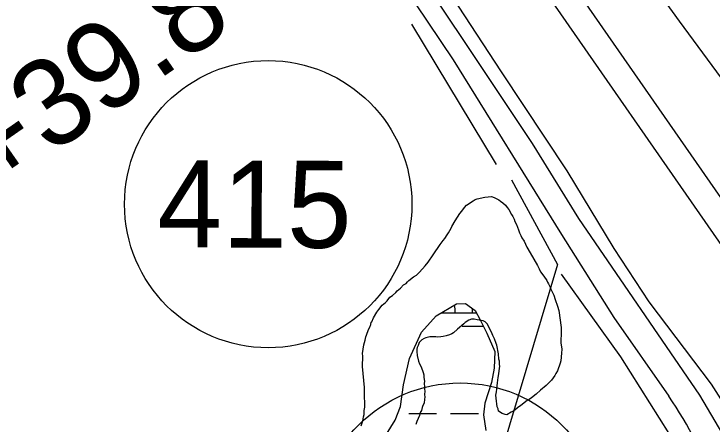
# Model space of a CAD drawing. Extents: x 3250478 to 3288318, y 788638 to 816472.
# Drawn here: x 3273208 to 3274010, y 794427 to 794898 of the extents above; entities that cross this region are included whole.
import ezdxf

# ---------------------------------------------------------------- set-up
doc = ezdxf.new("R2010")
doc.units = 0
for name, color, linetype in [('V-LEVE-TOET', 7, 'Continuous'), ('V-ROAD-CNTR', 7, 'Continuous'), ('V-ROAD-IDEN', 7, 'Continuous'), ('V-SITE-VEGE', 7, 'Continuous'), ('V-SURV-IDEN', 7, 'Continuous'), ('V-SURV-LINE', 7, 'Continuous'), ('V-TOPO-SHOR', 7, 'Continuous'), ('V-WETL-SWMP', 7, 'Continuous')]:
    doc.layers.add(name, color=color, linetype=linetype)

msp = doc.modelspace()

# ---------------------------------------------------------------- linework, layer by layer
at = {"layer": 'V-LEVE-TOET'}
for points in [[(3274078.47, 794745.7), (3273972.44, 794889.72), (3273891.8, 795001.34), (3273792.97, 795143.72), (3273712.57, 795262.58), (3273605.59, 795406.16), (3273517.97, 795526.19), (3273433.69, 795640.97), (3273390.38, 795698.51), (3273355.4, 795738.47), (3273315.82, 795773.43), (3273258.29, 795817.86), (3273190.17, 795860.3), (3273113.87, 795910.24), (3273047.57, 795951.21)], [(3272726.9, 795942.72), (3272818.43, 795842.45), (3272885.62, 795785.55), (3272948.69, 795746.08), (3273018.39, 795709.22), (3273149.35, 795634.58), (3273243.25, 795564.42), (3273298.89, 795504.84), (3273348.83, 795449.9), (3273422.24, 795346.47), (3273551.3, 795154.68), (3273668.85, 794982.92), (3273767.62, 794831.42), (3273843.04, 794717.86), (3273896.79, 794628.4), (3273936.94, 794567.45), (3274008.75, 794472.49), (3274037.48, 794427.35)]]:
    msp.add_lwpolyline(points, dxfattribs=at)
at = {"layer": 'V-ROAD-CNTR'}
msp.add_lwpolyline([(3273434.74, 795258.63), (3273712.45, 794845.29), (3273836.88, 794644.68), (3273896.92, 794549.38), (3273960.15, 794458.84)], dxfattribs=at)
msp.add_arc((3273541.56, 794175.17), 505.65, 20.39409, 34.1252, dxfattribs=at)
at = {"layer": 'V-ROAD-IDEN'}
for centre in [(3273499.95, 794679.5), (3273720.43, 794309.08), (3273720.43, 794309.08)]:
    msp.add_circle(centre, 165, dxfattribs=at)
at = {"layer": 'V-SITE-VEGE'}
for p, q in [((3273737.55, 794685.01), (3273739.95, 794685.72)), ((3273739.95, 794685.72), (3273748.73, 794687.42)), ((3273748.73, 794687.42), (3273756.29, 794688.37)), ((3273756.29, 794688.37), (3273759.42, 794687.08)), ((3273759.42, 794687.08), (3273764.89, 794684.52)), ((3273725.35, 794675.49), (3273727.82, 794678.18)), ((3273727.82, 794678.18), (3273730.65, 794680.08)), ((3273730.65, 794680.08), (3273733.5, 794682.36)), ((3273733.5, 794682.36), (3273735.52, 794683.49)), ((3273735.52, 794683.49), (3273737.55, 794685.01)), ((3273764.89, 794684.52), (3273766.82, 794682.88)), ((3273766.82, 794682.88), (3273769.54, 794681.2)), ((3273769.54, 794681.2), (3273772.62, 794678.33)), ((3273772.62, 794678.33), (3273774.51, 794675.49)), ((3273719.99, 794668.92), (3273722.45, 794671.62)), ((3273722.45, 794671.62), (3273725.35, 794675.49)), ((3273774.51, 794675.49), (3273776.42, 794673.45)), ((3273776.42, 794673.45), (3273779.41, 794667.8)), ((3273714.56, 794660.38), (3273719.99, 794668.92)), ((3273779.41, 794667.8), (3273780.92, 794665.38)), ((3273780.92, 794665.38), (3273782.4, 794662.16)), ((3273782.4, 794662.16), (3273783.12, 794659.76)), ((3273709.92, 794651.8), (3273710.78, 794653.76)), ((3273710.78, 794653.76), (3273714.56, 794660.38)), ((3273783.12, 794659.76), (3273784.98, 794656.13)), ((3273784.98, 794656.13), (3273787.56, 794650.1)), ((3273705.33, 794644.42), (3273706.98, 794646.74)), ((3273706.98, 794646.74), (3273709.92, 794651.8)), ((3273787.56, 794650.1), (3273788.64, 794646.5)), ((3273788.64, 794646.5), (3273790.14, 794643.67)), ((3273697.43, 794633.18), (3273700.75, 794637.83)), ((3273700.75, 794637.83), (3273702.81, 794640.14)), ((3273702.81, 794640.14), (3273705.33, 794644.42)), ((3273790.14, 794643.67), (3273791.23, 794640.86)), ((3273791.23, 794640.86), (3273793.88, 794636.82)), ((3273689.51, 794621.14), (3273697.43, 794633.18)), ((3273793.88, 794636.82), (3273796.83, 794629.98)), ((3273796.83, 794629.98), (3273800.98, 794623.51)), ((3273800.98, 794623.51), (3273809.23, 794608.97)), ((3273683.7, 794613), (3273689.51, 794621.14)), ((3273673.81, 794601.43), (3273680.4, 794608.75)), ((3273680.4, 794608.75), (3273683.7, 794613)), ((3273809.23, 794608.97), (3273811.1, 794605.34)), ((3273666.9, 794596.1), (3273670.14, 794597.98)), ((3273670.14, 794597.98), (3273673.81, 794601.43)), ((3273811.1, 794605.34), (3273812.57, 794601.73)), ((3273812.57, 794601.73), (3273816.38, 794596.85)), ((3273658.33, 794588.45), (3273659.98, 794590.38)), ((3273659.98, 794590.38), (3273661.62, 794591.91)), ((3273661.62, 794591.91), (3273666.9, 794596.1)), ((3273816.38, 794596.85), (3273819.79, 794591.98)), ((3273819.79, 794591.98), (3273820.52, 794589.97)), ((3273820.52, 794589.97), (3273822.04, 794587.94)), ((3273648.15, 794580.06), (3273651.82, 794583.11)), ((3273651.82, 794583.11), (3273655.51, 794586.96)), ((3273655.51, 794586.96), (3273658.33, 794588.45)), ((3273822.04, 794587.94), (3273823.9, 794584.32)), ((3273823.9, 794584.32), (3273824.62, 794581.92)), ((3273824.62, 794581.92), (3273827.97, 794575.07)), ((3273639.6, 794572.8), (3273642.83, 794574.68)), ((3273642.83, 794574.68), (3273646.5, 794578.13)), ((3273646.5, 794578.13), (3273648.15, 794580.06)), ((3273827.97, 794575.07), (3273829.39, 794569.87)), ((3273630.97, 794563.56), (3273634.64, 794566.61)), ((3273634.64, 794566.61), (3273636.68, 794568.53)), ((3273636.68, 794568.53), (3273639.6, 794572.8)), ((3273829.39, 794569.87), (3273832.31, 794562.24)), ((3273624.77, 794555.44), (3273626.85, 794558.54)), ((3273626.85, 794558.54), (3273630.97, 794563.56)), ((3273832.31, 794562.24), (3273833.74, 794557.44)), ((3273833.74, 794557.44), (3273836.29, 794537.93)), ((3273620.98, 794548.82), (3273624.77, 794555.44)), ((3273616.68, 794538.25), (3273617.97, 794541.38)), ((3273617.97, 794541.38), (3273618.05, 794543.76)), ((3273618.05, 794543.76), (3273618.85, 794544.13)), ((3273618.85, 794544.13), (3273620.98, 794548.82)), ((3273724.63, 794541.92), (3273717.29, 794535.81)), ((3273726.26, 794543.45), (3273724.63, 794541.92)), ((3273730.31, 794546.1), (3273726.26, 794543.45)), ((3273733.51, 794547.18), (3273730.31, 794546.1)), ((3273736.3, 794547.49), (3273733.51, 794547.18)), ((3273739.84, 794546.58), (3273736.3, 794547.49)), ((3273746.94, 794545.56), (3273739.84, 794546.58)), ((3273749.28, 794544.3), (3273746.94, 794545.56)), ((3273751.58, 794541.85), (3273749.28, 794544.3)), ((3273753.46, 794538.61), (3273751.58, 794541.85)), ((3273612.81, 794528.86), (3273615.01, 794535.53)), ((3273615.01, 794535.53), (3273616.68, 794538.25)), ((3273717.29, 794535.81), (3273712.8, 794531.6)), ((3273757.16, 794530.57), (3273753.46, 794538.61)), ((3273836.29, 794537.93), (3273836.53, 794533.17)), ((3273611.45, 794523.36), (3273611.96, 794526.91)), ((3273611.96, 794526.91), (3273612.81, 794528.86)), ((3273680.9, 794525.88), (3273678.89, 794525.16)), ((3273685.69, 794526.92), (3273680.9, 794525.88)), ((3273688.48, 794527.22), (3273685.69, 794526.92)), ((3273692.44, 794527.1), (3273688.48, 794527.22)), ((3273694.4, 794526.64), (3273692.44, 794527.1)), ((3273698.38, 794526.91), (3273694.4, 794526.64)), ((3273700.78, 794527.62), (3273698.38, 794526.91)), ((3273704.37, 794528.3), (3273700.78, 794527.62)), ((3273707.97, 794529.37), (3273704.37, 794528.3)), ((3273710.78, 794530.47), (3273707.97, 794529.37)), ((3273712.8, 794531.6), (3273710.78, 794530.47)), ((3273757.89, 794528.56), (3273757.16, 794530.57)), ((3273759.76, 794524.93), (3273757.89, 794528.56)), ((3273836.53, 794533.17), (3273836.11, 794520.1)), ((3273608.18, 794508), (3273609.68, 794517.87)), ((3273609.68, 794517.87), (3273611.45, 794523.36)), ((3273673.2, 794520.58), (3273672.29, 794517.04)), ((3273676.47, 794523.65), (3273673.2, 794520.58)), ((3273678.89, 794525.16), (3273676.47, 794523.65)), ((3273761.56, 794519.33), (3273759.76, 794524.93)), ((3273762.68, 794517.31), (3273761.56, 794519.33)), ((3273764.35, 794507.34), (3273762.68, 794517.31)), ((3273836.11, 794520.1), (3273837.07, 794512.93)), ((3273670.57, 794512.74), (3273670.49, 794510.36)), ((3273670.49, 794510.36), (3273671.13, 794505.58)), ((3273671.03, 794514.7), (3273670.57, 794512.74)), ((3273672.29, 794517.04), (3273671.03, 794514.7)), ((3273837.07, 794512.93), (3273836.92, 794508.18)), ((3273608.09, 794492.94), (3273608.47, 794504.82)), ((3273608.47, 794504.82), (3273608.18, 794508)), ((3273671.13, 794505.58), (3273672.51, 794499.2)), ((3273764.95, 794501.38), (3273764.35, 794507.34)), ((3273765.66, 794498.98), (3273764.95, 794501.38)), ((3273836.92, 794508.18), (3273835.85, 794499.49)), ((3273672.51, 794499.2), (3273673.6, 794495.99)), ((3273673.6, 794495.99), (3273675.47, 794492.76)), ((3273765.56, 794495.81), (3273765.66, 794498.98)), ((3273765.87, 794493.02), (3273765.56, 794495.81)), ((3273835.36, 794496.73), (3273832.31, 794488.11)), ((3273835.85, 794499.49), (3273835.36, 794496.73)), ((3273610.48, 794468.68), (3273608.09, 794492.94)), ((3273675.47, 794492.76), (3273678.03, 794485.94)), ((3273678.03, 794485.94), (3273678.75, 794483.54)), ((3273764.81, 794484.73), (3273765.41, 794491.06)), ((3273765.41, 794491.06), (3273765.87, 794493.02)), ((3273832.31, 794488.11), (3273830.23, 794485.01)), ((3273678.75, 794483.54), (3273678.64, 794480.37)), ((3273678.64, 794480.37), (3273679.3, 794475.98)), ((3273763.28, 794474.08), (3273763.88, 794480.4)), ((3273763.88, 794480.4), (3273764.81, 794484.73)), ((3273825.22, 794477.24), (3273822.75, 794474.54)), ((3273828.96, 794482.67), (3273825.22, 794477.24)), ((3273830.23, 794485.01), (3273828.96, 794482.67)), ((3273679.3, 794475.98), (3273679.22, 794473.61)), ((3273679.22, 794473.61), (3273679.49, 794469.64)), ((3273679.49, 794469.64), (3273679.4, 794466.86)), ((3273762.65, 794466.96), (3273762.78, 794470.92)), ((3273762.78, 794470.92), (3273763.28, 794474.08)), ((3273819.07, 794471.1), (3273812.56, 794465.75)), ((3273822.75, 794474.54), (3273819.07, 794471.1)), ((3273610.37, 794465.12), (3273610.48, 794468.68)), ((3273610.62, 794460.75), (3273610.37, 794465.12)), ((3273679.4, 794466.86), (3273679.72, 794464.47)), ((3273679.72, 794464.47), (3273679.6, 794460.91)), ((3273761.23, 794459.87), (3273762.15, 794463.81)), ((3273762.15, 794463.81), (3273762.65, 794466.96)), ((3273812.56, 794465.75), (3273807.66, 794461.16)), ((3273610.53, 794457.98), (3273610.62, 794460.75)), ((3273611.11, 794451.22), (3273610.53, 794457.98)), ((3273679.43, 794455.37), (3273678.89, 794451.02)), ((3273679.9, 794457.73), (3273679.43, 794455.37)), ((3273679.6, 794460.91), (3273679.9, 794457.73)), ((3273761.92, 794456.68), (3273761.23, 794459.87)), ((3273762.79, 794446.74), (3273761.92, 794456.68)), ((3273797.51, 794453.95), (3273790.2, 794448.24)), ((3273799.53, 794455.07), (3273797.51, 794453.95)), ((3273802.37, 794456.96), (3273799.53, 794455.07)), ((3273807.66, 794461.16), (3273802.37, 794456.96)), ((3273610.04, 794442.53), (3273610.94, 794446.07)), ((3273610.94, 794446.07), (3273611.11, 794451.22)), ((3273676.74, 794445.94), (3273675.84, 794442.4)), ((3273677.61, 794448.29), (3273676.74, 794445.94)), ((3273678.89, 794451.02), (3273677.61, 794448.29)), ((3273763.91, 794444.33), (3273762.79, 794446.74)), ((3273786.14, 794445.59), (3273783.28, 794442.91)), ((3273790.2, 794448.24), (3273786.14, 794445.59)), ((3273609.4, 794435.02), (3273610.28, 794437.77)), ((3273610.28, 794437.77), (3273610.04, 794442.53)), ((3273674.57, 794440.06), (3273673.67, 794436.52)), ((3273675.84, 794442.4), (3273674.57, 794440.06)), ((3273764.61, 794441.53), (3273763.91, 794444.33)), ((3273768.49, 794439.03), (3273764.61, 794441.53)), ((3273772.02, 794437.72), (3273768.49, 794439.03)), ((3273773.98, 794437.27), (3273772.02, 794437.72)), ((3273778.85, 794440.68), (3273773.98, 794437.27)), ((3273783.28, 794442.91), (3273778.85, 794440.68)), ((3273606.69, 794424.8), (3273608.46, 794430.69)), ((3273608.46, 794430.69), (3273609.4, 794435.02)), ((3273670.68, 794429.88), (3273669.38, 794426.35)), ((3273673.67, 794436.52), (3273670.68, 794429.88))]:
    msp.add_line(p, q, dxfattribs=at)
at = {"layer": 'V-SURV-LINE'}
for points in [[(3273738.65, 795091.35), (3274142.58, 794509.82)], [(3274117.94, 794492.71), (3273714.01, 795074.23)]]:
    msp.add_lwpolyline(points, dxfattribs=at)
at = {"layer": 'V-TOPO-SHOR'}
msp.add_line((3273664.59, 794886.19), (3273761.68, 794725.02), dxfattribs=at)
for points in [[(3274059.9, 794321.09), (3274030.89, 794400.44), (3273995.59, 794460.05), (3273856.58, 794663.18), (3273803.62, 794749.29), (3273627.1, 795014.24), (3273501.33, 795197.49)], [(3273779.33, 794707.35), (3273832.28, 794610.21), (3273768.2, 794396.1)], [(3273986.71, 794294.5), (3274002.18, 794345.26), (3273960.26, 794415.91), (3273905.1, 794504.23), (3273836.69, 794599.17)]]:
    msp.add_lwpolyline(points, dxfattribs=at)
at = {"layer": 'V-WETL-SWMP'}
for p, q in [((3273716.12, 794564.94), (3273726.44, 794565.4)), ((3273726.44, 794565.4), (3273737.68, 794557.51)), ((3273692.68, 794551.03), (3273716.12, 794564.94)), ((3273734.76, 794554.56), (3273734.76, 794559.56)), ((3273737.68, 794557.51), (3273743.28, 794546.62)), ((3273675.83, 794532.54), (3273692.68, 794551.03)), ((3273698.65, 794554.57), (3273739.2, 794554.56)), ((3273743.28, 794546.62), (3273751.11, 794531.31)), ((3273722.75, 794539.13), (3273746.75, 794539.13)), ((3273662.17, 794502.06), (3273675.83, 794532.54)), ((3273751.11, 794531.31), (3273760.35, 794510.4)), ((3273760.35, 794510.4), (3273759.33, 794491.01)), ((3273655.24, 794471.75), (3273662.17, 794502.06)), ((3273759.33, 794491.01), (3273756.42, 794474.45)), ((3273652.06, 794446.88), (3273655.24, 794471.75)), ((3273756.42, 794474.45), (3273748.92, 794450.91)), ((3273645.61, 794431.23), (3273652.06, 794446.88)), ((3273748.92, 794450.91), (3273747.3, 794437.48)), ((3273661.32, 794439.15), (3273693.32, 794439.14)), ((3273709.32, 794439.14), (3273741.32, 794439.13)), ((3273747.3, 794437.48), (3273749.89, 794419.56)), ((3273635.98, 794415.28), (3273645.61, 794431.23))]:
    msp.add_line(p, q, dxfattribs=at)
msp.add_arc((3273679.51, 794555.05), 35.25, 359.21151, 13.90344, dxfattribs=at)

# ---------------------------------------------------------------- texts
at = {"layer": 'V-ROAD-IDEN'}
msp.add_text('415', height=99.999, rotation=359.82578, dxfattribs=at).set_placement((3273372.63, 794629.89))
at = {"layer": 'V-SURV-IDEN'}
msp.add_text('2437+39.8', height=100, rotation=34.795, dxfattribs=at).set_placement((3272940.86, 794520.95))

doc.saveas('drawing.dxf')
